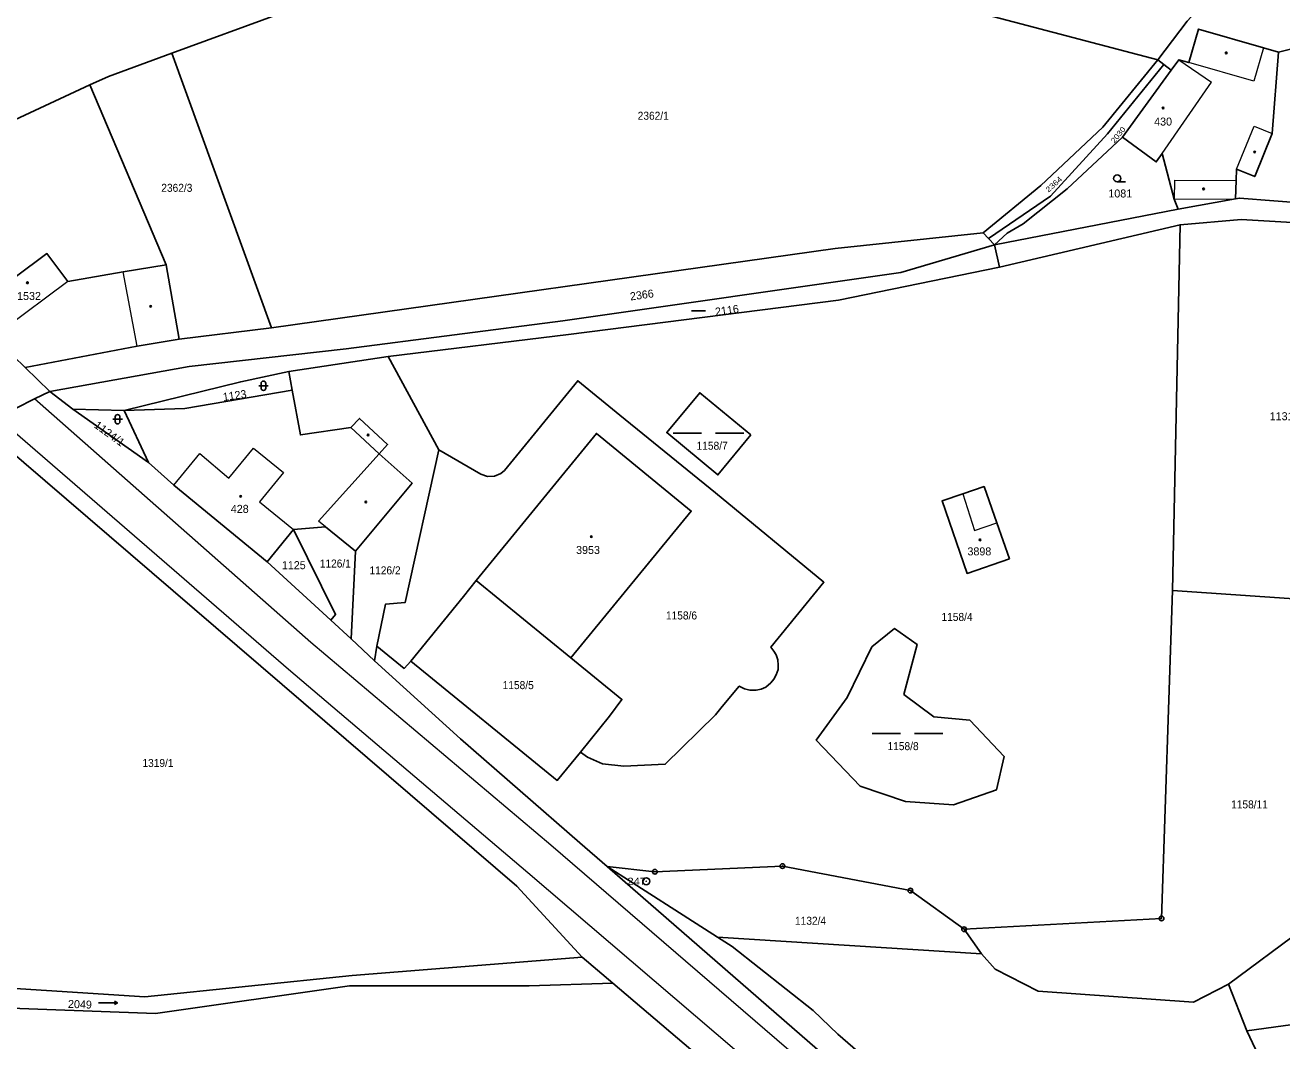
# Model space of a CAD drawing. Extents: x -679733 to -673243, y -1075091 to -1066557.
# Drawn here: x -678096.2 to -677829.3, y -1069446.7 to -1069231 of the extents above; entities that cross this region are included whole.
import ezdxf
from ezdxf.enums import TextEntityAlignment as Align

# ---------------------------------------------------------------- set-up
doc = ezdxf.new("R2010")
doc.units = 0
doc.header["$LTSCALE"] = 0.68
for name, color, linetype, lineweight in [('1', 7, 'Continuous', 25), ('3', 7, 'Continuous', 25), ('4', 7, 'Continuous', 13), ('5', 7, 'Continuous', 25), ('8', 7, 'Continuous', 25)]:
    doc.layers.add(name, color=color, linetype=linetype, lineweight=lineweight)
doc.layers.add('2', color=7, linetype='Continuous')

msp = doc.modelspace()

# ---------------------------------------------------------------- linework, layer by layer
at = {"layer": '1'}
for p, q in [((-677890.37, -1069277.67), (-677851.35, -1069270.06)), ((-677892.73, -1069275.08), (-677891.64, -1069276.28)), ((-678063.52, -1069297.66), (-678066.26, -1069281.9)), ((-678063.52, -1069297.66), (-678043.91, -1069295.24)), ((-678019.15, -1069301.36), (-678040.2, -1069304.57)), ((-678090.98, -1069308.76), (-678096.22, -1069303.72)), ((-678039.5, -1069308.54), (-678040.2, -1069304.57)), ((-678086.13, -1069312.54), (-678090.98, -1069308.76)), ((-678086.13, -1069312.54), (-678070.01, -1069323.88)), ((-678075.21, -1069312.8), (-678086.13, -1069312.54)), ((-678044.79, -1069344.96), (-678031.28, -1069357.34)), ((-678000.43, -1069348.9), (-677980.32, -1069365.36)), ((-677893.08, -1069428.22), (-677949.15, -1069424.68)), ((-677977.91, -1069428.96), (-677971.4, -1069434.48)), ((-677836.74, -1069444.59), (-677840.63, -1069434.68))]:
    msp.add_line(p, q, dxfattribs=at)
for points in [[(-677855.67, -1069238.33), (-677976.68, -1069206.51), (-678042.17, -1069228.57), (-678065.05, -1069236.92), (-678043.91, -1069295.24)], [(-677837.01, -1069220.74), (-677846.91, -1069227.36), (-677849.41, -1069230.15), (-677855.67, -1069238.33), (-677854.37, -1069239.36), (-677852.86, -1069240.57)], [(-677830.01, -1069236.74), (-677833.25, -1069235.81), (-677847.06, -1069231.83), (-677849.11, -1069238.94), (-677851.23, -1069238.33), (-677852.86, -1069240.57), (-677863.2, -1069254.8)], [(-677811.14, -1069236.97), (-677824.88, -1069235.44), (-677830.01, -1069236.74)], [(-678065.05, -1069236.92), (-678078.53, -1069241.89), (-678082.45, -1069243.68)], [(-677839.14, -1069267.86), (-677839.03, -1069263.95), (-677838.96, -1069261.6), (-677835.07, -1069263.14), (-677831.37, -1069254.01), (-677830.01, -1069236.74)], [(-677892.73, -1069275.08), (-677880.5, -1069265.07), (-677867.31, -1069252.65), (-677855.67, -1069238.33)], [(-677854.37, -1069239.36), (-677866.34, -1069254.08), (-677878.48, -1069267.32), (-677891.64, -1069276.28), (-677890.37, -1069277.67)], [(-678066.26, -1069281.9), (-678082.45, -1069243.68), (-678135.66, -1069268.45), (-678108.66, -1069291.69)], [(-677863.2, -1069254.8), (-677874.92, -1069265.72), (-677884.27, -1069273.17), (-677887.65, -1069275.19), (-677890.37, -1069277.67)], [(-677863.2, -1069254.8), (-677856.01, -1069260.03), (-677854.75, -1069258.23), (-677852.19, -1069267.98), (-677851.35, -1069270.06), (-677839.14, -1069267.86)], [(-677839.14, -1069267.86), (-677838.34, -1069267.72), (-677816.46, -1069269.47)], [(-677810.39, -1069273.93), (-677837.97, -1069272.24), (-677850.94, -1069273.38), (-677852.54, -1069351.09), (-677820.53, -1069353.26)], [(-678043.91, -1069295.24), (-677924.16, -1069278.46), (-677892.73, -1069275.08)], [(-677890.37, -1069277.67), (-677889.32, -1069282.4), (-677850.94, -1069273.38)], [(-677890.37, -1069277.67), (-677910.23, -1069283.49), (-677982.04, -1069293.78), (-678028.07, -1069299.75), (-678061.39, -1069303.51), (-678090.98, -1069308.76)], [(-678066.26, -1069281.9), (-678075.37, -1069283.35), (-678087.13, -1069285.41), (-678091.61, -1069279.52), (-678105.12, -1069289.56), (-678108.66, -1069291.69), (-678096.22, -1069303.72)], [(-678019.15, -1069301.36), (-677980.84, -1069296.68), (-677923.49, -1069289.38), (-677889.32, -1069282.4)], [(-678096.22, -1069303.72), (-678072.41, -1069299.19), (-678063.52, -1069297.66)], [(-678021.53, -1069362.85), (-678019.71, -1069353.99), (-678015.48, -1069353.59), (-678008.34, -1069321.19), (-678019.15, -1069301.36)], [(-678040.2, -1069304.57), (-678050.44, -1069306.72), (-678075.21, -1069312.8)], [(-678008.34, -1069321.19), (-677999.41, -1069326.37), (-677998, -1069326.84), (-677996.56, -1069326.8), (-677995.23, -1069326.21), (-677994.45, -1069325.57), (-677978.85, -1069306.51), (-677969.9, -1069313.84), (-677949.63, -1069330.35), (-677926.59, -1069349.31), (-677937.82, -1069363.12), (-677937.22, -1069363.91), (-677936.71, -1069364.75), (-677936.38, -1069365.75), (-677936.27, -1069366.89), (-677936.32, -1069367.83), (-677936.7, -1069368.96), (-677937.2, -1069369.92), (-677937.86, -1069370.7), (-677938.95, -1069371.55), (-677939.93, -1069371.98), (-677940.99, -1069372.2), (-677942.28, -1069372.22), (-677943.48, -1069371.93), (-677944.57, -1069371.36), (-677948.21, -1069375.72), (-677949.6, -1069377.46), (-677960.26, -1069387.95), (-677969.07, -1069388.34), (-677973.58, -1069387.86), (-677976.79, -1069386.43), (-677978.3, -1069385.36)], [(-678090.98, -1069308.76), (-678094.21, -1069310.37), (-678102.06, -1069314.29), (-678105.64, -1069316.08)], [(-678039.5, -1069308.54), (-678062.32, -1069312.39), (-678075.21, -1069312.8), (-678070.01, -1069323.88)], [(-678026.06, -1069342.72), (-678014.05, -1069328.23), (-678021.01, -1069322.03), (-678019.26, -1069320.08), (-678025.18, -1069314.5), (-678027.07, -1069316.46), (-678037.75, -1069318.02), (-678039.5, -1069308.54)], [(-678105.64, -1069316.08), (-677991.83, -1069413.84), (-677977.91, -1069428.96)], [(-678000.43, -1069348.9), (-677974.9, -1069317.71), (-677954.77, -1069334.18), (-677980.32, -1069365.36)], [(-678070.01, -1069323.88), (-678064.61, -1069328.7), (-678044.79, -1069344.96), (-678039.25, -1069338.13)], [(-678039.25, -1069338.13), (-678032.42, -1069337.53), (-678026.06, -1069342.72)], [(-678031.28, -1069357.34), (-678030.28, -1069356.14), (-678039.25, -1069338.13)], [(-678031.28, -1069357.34), (-678027.01, -1069361.34), (-678026.06, -1069342.72)], [(-678014.28, -1069366.03), (-678003.11, -1069352.33), (-678000.43, -1069348.9)], [(-677896.82, -1069422.99), (-677854.88, -1069420.71), (-677852.54, -1069351.09)], [(-677840.63, -1069434.68), (-677825.02, -1069423.03), (-677822.72, -1069414.82), (-677820.53, -1069353.26)], [(-678027.01, -1069361.34), (-678022.04, -1069366), (-678021.53, -1069362.85)], [(-678014.28, -1069366.03), (-678015.7, -1069367.6), (-678021.53, -1069362.85)], [(-677972.59, -1069409.7), (-677978.39, -1069404.66), (-678003.74, -1069382.57), (-678022.04, -1069366)], [(-677978.3, -1069385.36), (-677983.22, -1069391.39), (-678014.28, -1069366.03)], [(-677980.32, -1069365.36), (-677969.47, -1069374.19), (-677972.11, -1069377.75), (-677978.3, -1069385.36)], [(-677972.59, -1069409.7), (-677962.46, -1069410.8), (-677935.4, -1069409.58), (-677908.22, -1069414.79), (-677896.82, -1069422.99)], [(-677880.59, -1069482.61), (-677923.6, -1069445.29), (-677928.86, -1069440.24), (-677946.07, -1069426.64), (-677949.15, -1069424.68), (-677972.59, -1069409.7)], [(-677972.59, -1069409.7), (-677883.28, -1069487.39), (-677793.04, -1069563.62), (-677720.55, -1069626.13)], [(-677840.63, -1069434.68), (-677848.1, -1069438.47), (-677881.1, -1069436.16), (-677890.19, -1069431.47), (-677893.08, -1069428.22), (-677896.82, -1069422.99)], [(-677977.91, -1069428.96), (-678026.74, -1069432.85), (-678070.82, -1069437.32), (-678112.62, -1069434.64)], [(-677971.4, -1069434.48), (-677989.2, -1069434.99), (-678027.32, -1069435.03), (-678068.54, -1069440.9), (-678118.62, -1069439.02)], [(-677845.06, -1069540.51), (-677892.52, -1069498.25), (-677933.56, -1069466.68), (-677971.4, -1069434.48)]]:
    msp.add_lwpolyline(points, dxfattribs=at)
for points in [[(-677942.07, -1069317.99), (-677949.09, -1069326.52), (-677959.97, -1069317.53), (-677952.94, -1069309.07)], [(-677887.2, -1069344.33), (-677896.19, -1069347.42), (-677901.48, -1069332.02), (-677897.11, -1069330.5), (-677892.55, -1069328.97), (-677889.83, -1069336.69)], [(-677903.21, -1069377.9), (-677895.59, -1069378.58), (-677888.27, -1069386.33), (-677889.96, -1069393.39), (-677899.04, -1069396.6), (-677909.22, -1069395.88), (-677918.91, -1069392.62), (-677928.2, -1069382.81), (-677921.63, -1069373.76), (-677916.38, -1069363.03), (-677911.6, -1069359.15), (-677906.75, -1069362.55), (-677909.58, -1069373.17)], [(-677827.03, -1069465.1), (-677783.46, -1069450.83), (-677777.08, -1069436.36), (-677836.74, -1069444.59)]]:
    msp.add_lwpolyline(points, close=True, dxfattribs=at)
at = {"layer": '3'}
for p, q in [((-677864.293, -1069264.29), (-677862.543, -1069264.29)), ((-677954.718, -1069291.64), (-677951.718, -1069291.64)), ((-678046.611, -1069307.571), (-678044.609, -1069307.571)), ((-678046.111, -1069307.071), (-678046.111, -1069308.072)), ((-678045.109, -1069308.072), (-678045.109, -1069307.071)), ((-678077.581, -1069314.691), (-678075.579, -1069314.691)), ((-678077.081, -1069314.191), (-678077.081, -1069315.192)), ((-678076.079, -1069315.192), (-678076.079, -1069314.191)), ((-677958.579, -1069317.61), (-677952.579, -1069317.61)), ((-677949.579, -1069317.61), (-677943.579, -1069317.61)), ((-677916.339, -1069381.41), (-677910.339, -1069381.41)), ((-677907.339, -1069381.41), (-677901.339, -1069381.41)), ((-678076.619, -1069438.626), (-678077.273, -1069438.962))]:
    msp.add_line(p, q, dxfattribs=at)
msp.add_lwpolyline([(-678080.639, -1069438.626), (-678076.619, -1069438.626), (-678077.273, -1069438.29)], dxfattribs=at)
msp.add_circle((-677864.2929, -1069263.5398), 0.75, dxfattribs=at)
for centre, start, end in [((-678045.61, -1069307.0709), 0, 180), ((-678045.61, -1069308.0709), 180, 359.98789), ((-678076.58, -1069314.1909), 0, 180), ((-678076.58, -1069315.1909), 180, 359.98789)]:
    msp.add_arc(centre, 0.5, start, end, dxfattribs=at)
at = {"layer": '4'}
for p, q in [((-677833.25, -1069235.81), (-677835.3, -1069242.92)), ((-677851.23, -1069238.33), (-677844.23, -1069243.09)), ((-677835.3, -1069242.92), (-677849.11, -1069238.94)), ((-677854.75, -1069258.23), (-677844.23, -1069243.09)), ((-677838.96, -1069261.6), (-677835.22, -1069252.43)), ((-677835.22, -1069252.43), (-677831.37, -1069254.01)), ((-677852.14, -1069263.94), (-677852.19, -1069267.98)), ((-677852.14, -1069263.94), (-677839.03, -1069263.95)), ((-677852.19, -1069267.98), (-677839.14, -1069267.86)), ((-678072.41, -1069299.19), (-678075.37, -1069283.35)), ((-678087.13, -1069285.41), (-678100.8, -1069295.61)), ((-678035.56, -1069362.07), (-678094.21, -1069310.37)), ((-678102.06, -1069314.29), (-678040.28, -1069367.79)), ((-678027.07, -1069316.46), (-678021.01, -1069322.03)), ((-678052.93, -1069327.23), (-678047.73, -1069320.83)), ((-678047.73, -1069320.83), (-678041.36, -1069326.01)), ((-678064.61, -1069328.7), (-678059.12, -1069321.93)), ((-678059.12, -1069321.93), (-678052.93, -1069327.23)), ((-678021.01, -1069322.03), (-678033.93, -1069336.3)), ((-678041.36, -1069326.01), (-678046.45, -1069332.25)), ((-677897.11, -1069330.5), (-677894.57, -1069338.31)), ((-678046.45, -1069332.25), (-678039.25, -1069338.13)), ((-678032.42, -1069337.53), (-678033.93, -1069336.3)), ((-677894.57, -1069338.31), (-677889.83, -1069336.69)), ((-677984.58, -1069405.17), (-678035.56, -1069362.07)), ((-678040.28, -1069367.79), (-677989.43, -1069410.92)), ((-677885.84, -1069490.07), (-677984.58, -1069405.17)), ((-677989.43, -1069410.92), (-677890.17, -1069495.8))]:
    msp.add_line(p, q, dxfattribs=at)
at = {"layer": '5'}
for centre in [(-677841.1368, -1069236.8792), (-677854.5368, -1069248.5992), (-677835.0868, -1069257.9492), (-677845.9468, -1069265.7592), (-678095.7368, -1069285.7092), (-678069.5668, -1069290.7092), (-678023.3868, -1069318.0292), (-678050.4368, -1069331.0692), (-678023.8668, -1069332.2492), (-677975.9668, -1069339.6092), (-677893.4468, -1069340.2992)]:
    msp.add_circle(centre, 0.175, dxfattribs=at)
at = {"layer": '8'}
for centre, radius in [((-677962.46, -1069410.7999), 0.5), ((-677962.46, -1069410.7999), 0.0303), ((-677935.4, -1069409.5799), 0.5), ((-677935.4, -1069409.5799), 0.0303), ((-677964.32, -1069412.8098), 0.75), ((-677964.32, -1069412.8098), 0.03), ((-677908.22, -1069414.7899), 0.5), ((-677908.22, -1069414.7899), 0.0303), ((-677854.88, -1069420.7099), 0.5), ((-677854.88, -1069420.7099), 0.0303), ((-677896.82, -1069422.9899), 0.5), ((-677896.82, -1069422.9899), 0.0303)]:
    msp.add_circle(centre, radius, dxfattribs=at)

# ---------------------------------------------------------------- texts
at = {"layer": '2', "width": 0.95}
msp.add_text('2362/1', height=1.7, dxfattribs=at).set_placement((-677962.829, -1069251.08), align=Align.CENTER)
at = {"layer": '2'}
for s, p in [('430', (-677856.44, -1069252.32)), ('1081', (-677866.17, -1069267.59)), ('1532', (-678097.93, -1069289.36)), ('1131', (-677831.9, -1069314.9)), ('428', (-678052.54, -1069334.57)), ('3953', (-677979.21, -1069343.3)), ('3898', (-677896.09, -1069343.6)), ('1125', (-678041.7, -1069346.529))]:
    msp.add_text(s, height=1.7, dxfattribs=at).set_placement(p)
for s, height, rotation, width, p in [('2030', 1.14, 51, 1.15, (-677864.877, -1069256.178)), ('2364', 1.14, 42, 1.2, (-677878.878, -1069266.583)), ('1124/1', 1.7, 324, 1.05, (-678081.759, -1069316.287))]:
    msp.add_text(s, height=height, rotation=rotation, dxfattribs=dict(at, width=width)).set_placement(p)
at = {"layer": '2', "width": 0.95}
for s, p in [('2362/3', (-678067.31, -1069266.39)), ('1158/7', (-677953.62, -1069321.16)), ('1126/1', (-678033.65, -1069346.18)), ('1126/2', (-678023.09, -1069347.63)), ('1158/6', (-677960.13, -1069357.21)), ('1158/4', (-677901.61, -1069357.519)), ('1158/5', (-677994.81, -1069371.999)), ('1158/8', (-677913.07, -1069384.96)), ('1319/1', (-678071.32, -1069388.54)), ('1158/11', (-677840.1, -1069397.33)), ('1132/4', (-677932.72, -1069422.04))]:
    msp.add_text(s, height=1.7, dxfattribs=at).set_placement(p)
at = {"layer": '2'}
for s, rotation, p in [('2366', 8, (-677967.641, -1069289.471)), ('2116', 8, (-677949.561, -1069292.731)), ('1123', 8, (-678054.121, -1069310.811)), ('2049', 358, (-678087.139, -1069439.689))]:
    msp.add_text(s, height=1.7, rotation=rotation, dxfattribs=at).set_placement(p)
at = {"layer": '8', "width": 1.2}
msp.add_text('247', height=1.5, dxfattribs=at).set_placement((-677964.32, -1069413.56), align=Align.RIGHT)

doc.saveas('drawing.dxf')
